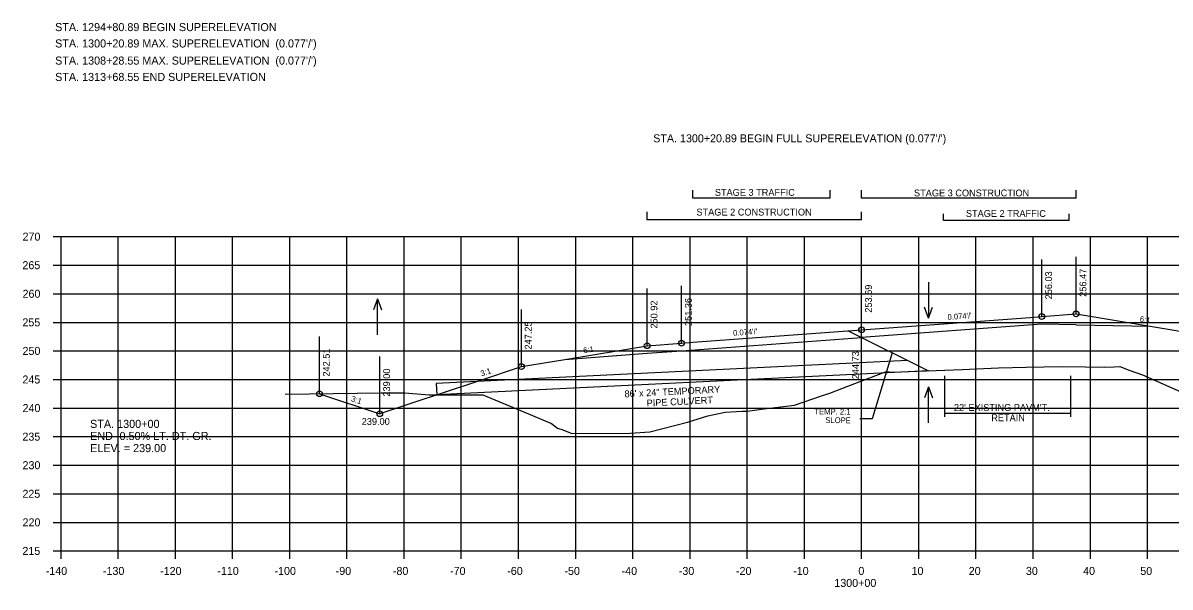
# Model space of a CAD drawing. Extents: x 1342547 to 1344156, y -1532351 to -1517216.
# Drawn here: x 1342556.2 to 1342756.8, y -1519876 to -1519777.3 of the extents above; entities that cross this region are included whole.
import ezdxf

# ---------------------------------------------------------------- set-up
doc = ezdxf.new("R2010")
doc.units = 0
for name, color, linetype in [('R_Alt Surface', 7, 'Continuous'), ('R_Axis', 7, 'Continuous'), ('R_Axis Annot', 7, 'Continuous'), ('R_Border Notes', 7, 'Continuous'), ('R_Draft', 7, 'Continuous'), ('R_Exist Surface', 7, 'Continuous'), ('R_Fin Surface', 7, 'Continuous'), ('R_Grid', 7, 'Continuous'), ('R_No Plot', 7, 'Continuous'), ('R_Water', 7, 'Continuous'), ('R_Water Annot', 7, 'Continuous'), ('R_Xsect Elev', 7, 'Continuous'), ('R_Xsect Slope', 7, 'Continuous')]:
    doc.layers.add(name, color=color, linetype=linetype)

msp = doc.modelspace()

# ---------------------------------------------------------------- linework, layer by layer
at = {"layer": 'R_Alt Surface'}
msp.add_line((1342734.37, -1519829.99), (1342702.87, -1519832.32), dxfattribs=at)
for points in [[(1342740.37, -1519830.11), (1342734.37, -1519829.99)], [(1342740.37, -1519830.11), (1342753.3, -1519830.37)], [(1342665.37, -1519835.1), (1342671.37, -1519834.66), (1342702.87, -1519832.32)], [(1342650.97, -1519836.17), (1342665.37, -1519835.1)]]:
    msp.add_lwpolyline(points, dxfattribs=at)
at = {"layer": 'R_Axis'}
for p, q in [((1342561.47, -1519814.68), (1342562.87, -1519814.68)), ((1342562.87, -1519869.68), (1342562.87, -1519814.68)), ((1342561.47, -1519819.68), (1342562.87, -1519819.68)), ((1342561.47, -1519824.68), (1342562.87, -1519824.68)), ((1342561.47, -1519829.68), (1342562.87, -1519829.68)), ((1342561.47, -1519834.68), (1342562.87, -1519834.68)), ((1342561.47, -1519839.68), (1342562.87, -1519839.68)), ((1342561.47, -1519844.68), (1342562.87, -1519844.68)), ((1342561.47, -1519849.68), (1342562.87, -1519849.68)), ((1342561.47, -1519854.68), (1342562.87, -1519854.68)), ((1342561.47, -1519859.68), (1342562.87, -1519859.68)), ((1342561.47, -1519864.68), (1342562.87, -1519864.68)), ((1342561.47, -1519869.68), (1342562.87, -1519869.68)), ((1342562.87, -1519869.68), (1342842.87, -1519869.68)), ((1342562.87, -1519871.08), (1342562.87, -1519869.68)), ((1342572.87, -1519871.08), (1342572.87, -1519869.68)), ((1342582.87, -1519871.08), (1342582.87, -1519869.68)), ((1342592.87, -1519871.08), (1342592.87, -1519869.68)), ((1342602.87, -1519871.08), (1342602.87, -1519869.68)), ((1342612.87, -1519871.08), (1342612.87, -1519869.68)), ((1342622.87, -1519871.08), (1342622.87, -1519869.68)), ((1342632.87, -1519871.08), (1342632.87, -1519869.68)), ((1342642.87, -1519871.08), (1342642.87, -1519869.68)), ((1342652.87, -1519871.08), (1342652.87, -1519869.68)), ((1342662.87, -1519871.08), (1342662.87, -1519869.68)), ((1342672.87, -1519871.08), (1342672.87, -1519869.68)), ((1342682.87, -1519871.08), (1342682.87, -1519869.68)), ((1342692.87, -1519871.08), (1342692.87, -1519869.68)), ((1342702.87, -1519871.08), (1342702.87, -1519869.68)), ((1342712.87, -1519871.08), (1342712.87, -1519869.68)), ((1342722.87, -1519871.08), (1342722.87, -1519869.68)), ((1342732.87, -1519871.08), (1342732.87, -1519869.68)), ((1342742.87, -1519871.08), (1342742.87, -1519869.68)), ((1342752.87, -1519871.08), (1342752.87, -1519869.68))]:
    msp.add_line(p, q, dxfattribs=at)
at = {"layer": 'R_Draft'}
for p, q in [((1342673.38, -1519807.96), (1342673.38, -1519806.53)), ((1342697.38, -1519807.96), (1342697.38, -1519806.53)), ((1342702.87, -1519807.96), (1342702.87, -1519806.53)), ((1342740.38, -1519807.96), (1342740.38, -1519806.53)), ((1342697.38, -1519807.96), (1342673.38, -1519807.96)), ((1342740.38, -1519807.96), (1342702.87, -1519807.96)), ((1342665.37, -1519811.76), (1342665.37, -1519810.33)), ((1342702.87, -1519811.76), (1342665.37, -1519811.76)), ((1342702.87, -1519811.76), (1342702.87, -1519810.33)), ((1342717.19, -1519811.85), (1342717.19, -1519810.71)), ((1342739.19, -1519811.85), (1342717.19, -1519811.85)), ((1342739.19, -1519811.85), (1342739.19, -1519810.71)), ((1342700.54, -1519831.16), (1342714.55, -1519838.16)), ((1342717.37, -1519839.02), (1342717.37, -1519846.22)), ((1342739.37, -1519839.02), (1342739.37, -1519846.22)), ((1342717.37, -1519845.55), (1342739.37, -1519845.55))]:
    msp.add_line(p, q, dxfattribs=at)
at = {"layer": 'R_Exist Surface'}
msp.add_lwpolyline([(1342602.05, -1519842.26), (1342618.88, -1519842.01), (1342622.99, -1519842.01), (1342627.25, -1519842.36), (1342636.61, -1519842.34), (1342644.59, -1519845.7), (1342648.66, -1519847.41), (1342649.67, -1519848.19), (1342650.65, -1519848.47), (1342652.21, -1519849.15), (1342662.4, -1519849.06), (1342665.85, -1519848.83), (1342672.45, -1519847.13), (1342675.99, -1519846.04), (1342679.02, -1519845.37), (1342681.97, -1519845.25), (1342682.93, -1519845.24), (1342685.36, -1519844.9), (1342691.11, -1519844.2), (1342695.84, -1519842.52), (1342697.3, -1519842.07), (1342700.46, -1519840.87), (1342707.06, -1519838.35), (1342707.68, -1519838.36), (1342708.32, -1519838.42), (1342712.61, -1519838.25), (1342715.89, -1519838.11), (1342720.45, -1519837.91), (1342726.8, -1519837.64), (1342731.63, -1519837.53), (1342737.84, -1519837.4), (1342741.97, -1519837.47), (1342745.42, -1519837.53), (1342747.01, -1519837.47), (1342748.01, -1519837.43), (1342749.63, -1519838.03), (1342751.98, -1519838.88), (1342761.21, -1519842.93)], dxfattribs=at)
at = {"layer": 'R_Fin Surface'}
msp.add_lwpolyline([(1342608.07, -1519842.17), (1342618.61, -1519845.68), (1342618.87, -1519845.6), (1342624.08, -1519843.85), (1342636.09, -1519839.85), (1342643.02, -1519837.55), (1342643.37, -1519837.43), (1342650.97, -1519836.17), (1342665.37, -1519833.77), (1342671.37, -1519833.32), (1342673.37, -1519833.17), (1342702.87, -1519830.99), (1342732.37, -1519828.81), (1342734.37, -1519828.66), (1342740.37, -1519828.21), (1342753.3, -1519830.37), (1342762.37, -1519831.88), (1342836.23, -1519856.5)], dxfattribs=at)
at = {"layer": 'R_Grid'}
for p, q in [((1342562.87, -1519814.68), (1342842.87, -1519814.68)), ((1342562.87, -1519869.68), (1342562.87, -1519814.68)), ((1342572.87, -1519869.68), (1342572.87, -1519814.68)), ((1342582.87, -1519869.68), (1342582.87, -1519814.68)), ((1342592.87, -1519869.68), (1342592.87, -1519814.68)), ((1342602.87, -1519869.68), (1342602.87, -1519814.68)), ((1342612.87, -1519869.68), (1342612.87, -1519814.68)), ((1342622.87, -1519869.68), (1342622.87, -1519814.68)), ((1342632.87, -1519869.68), (1342632.87, -1519814.68)), ((1342642.87, -1519869.68), (1342642.87, -1519814.68)), ((1342652.87, -1519869.68), (1342652.87, -1519814.68)), ((1342662.87, -1519869.68), (1342662.87, -1519814.68)), ((1342672.87, -1519869.68), (1342672.87, -1519814.68)), ((1342682.87, -1519869.68), (1342682.87, -1519814.68)), ((1342692.87, -1519869.68), (1342692.87, -1519814.68)), ((1342702.87, -1519869.68), (1342702.87, -1519814.68)), ((1342712.87, -1519869.68), (1342712.87, -1519814.68)), ((1342722.87, -1519869.68), (1342722.87, -1519814.68)), ((1342732.87, -1519869.68), (1342732.87, -1519814.68)), ((1342742.87, -1519869.68), (1342742.87, -1519814.68)), ((1342752.87, -1519869.68), (1342752.87, -1519814.68)), ((1342562.87, -1519819.68), (1342842.87, -1519819.68)), ((1342562.87, -1519824.68), (1342842.87, -1519824.68)), ((1342562.87, -1519829.68), (1342842.87, -1519829.68)), ((1342562.87, -1519834.68), (1342842.87, -1519834.68)), ((1342562.87, -1519839.68), (1342842.87, -1519839.68)), ((1342562.87, -1519844.68), (1342842.87, -1519844.68)), ((1342562.87, -1519849.68), (1342842.87, -1519849.68)), ((1342562.87, -1519854.68), (1342842.87, -1519854.68)), ((1342562.87, -1519859.68), (1342842.87, -1519859.68)), ((1342562.87, -1519864.68), (1342842.87, -1519864.68)), ((1342562.87, -1519869.68), (1342842.87, -1519869.68))]:
    msp.add_line(p, q, dxfattribs=at)
at = {"layer": 'R_No Plot'}
for centre in [(1342740.37, -1519828.21), (1342734.37, -1519828.66), (1342702.87, -1519830.99), (1342665.37, -1519833.77), (1342671.37, -1519833.32), (1342643.37, -1519837.43), (1342608.07, -1519842.17), (1342618.61, -1519845.68)]:
    msp.add_circle(centre, 0.5, dxfattribs=at)
at = {"layer": 'R_Water'}
for p, q in [((1342714.56, -1519822.67), (1342714.56, -1519828.95)), ((1342618.24, -1519825.57), (1342617.54, -1519827.49)), ((1342618.24, -1519831.85), (1342618.24, -1519825.57)), ((1342618.24, -1519825.57), (1342618.94, -1519827.49)), ((1342714.56, -1519828.95), (1342713.86, -1519827.03)), ((1342714.56, -1519828.95), (1342715.26, -1519827.03)), ((1342714.56, -1519840.98), (1342713.86, -1519842.91)), ((1342714.56, -1519847.27), (1342714.56, -1519840.98)), ((1342714.56, -1519840.98), (1342715.26, -1519842.91))]:
    msp.add_line(p, q, dxfattribs=at)
for points in [[(1342710.9, -1519836.34), (1342628.48, -1519840.36)], [(1342714.55, -1519838.16), (1342628.58, -1519842.36)], [(1342628.48, -1519840.36), (1342628.58, -1519842.36)]]:
    msp.add_lwpolyline(points, dxfattribs=at)
at = {"layer": 'R_Xsect Elev'}
for p, q in [((1342734.37, -1519828.66), (1342734.37, -1519818.66)), ((1342740.37, -1519828.21), (1342740.37, -1519818.21)), ((1342702.87, -1519830.99), (1342702.87, -1519820.99)), ((1342665.37, -1519833.77), (1342665.37, -1519823.77)), ((1342671.37, -1519833.32), (1342671.37, -1519823.32)), ((1342643.37, -1519837.43), (1342643.37, -1519827.43)), ((1342702.87, -1519839.95), (1342702.87, -1519829.95)), ((1342608.07, -1519842.17), (1342608.07, -1519832.17)), ((1342618.61, -1519845.68), (1342618.61, -1519835.68)), ((1342708.24, -1519835.01), (1342704.72, -1519846.59)), ((1342704.72, -1519846.59), (1342702.58, -1519846.59))]:
    msp.add_line(p, q, dxfattribs=at)

# ---------------------------------------------------------------- texts
at = {"layer": 'R_Axis Annot'}
for s, p in [("STA. 1300+20.89 BEGIN FULL SUPERELEVATION (0.077'/')", (1342666.43, -1519798.18)), ('270', (1342556.14, -1519815.38)), ('265', (1342556.12, -1519820.38)), ('260', (1342556.14, -1519825.38)), ('255', (1342556.12, -1519830.38)), ('250', (1342556.14, -1519835.38)), ('245', (1342556.12, -1519840.38)), ('240', (1342556.14, -1519845.38)), ('235', (1342556.12, -1519850.38)), ('230', (1342556.14, -1519855.38)), ('225', (1342556.12, -1519860.38)), ('220', (1342556.14, -1519865.38)), ('215', (1342556.12, -1519870.38)), ('-140', (1342560.2, -1519873.88)), ('-130', (1342570.2, -1519873.88)), ('-120', (1342580.2, -1519873.88)), ('-110', (1342590.2, -1519873.88)), ('-100', (1342600.2, -1519873.88)), ('-90', (1342610.9, -1519873.88)), ('-80', (1342620.9, -1519873.88)), ('-70', (1342630.9, -1519873.88)), ('-60', (1342640.9, -1519873.88)), ('-50', (1342650.9, -1519873.88)), ('-40', (1342660.9, -1519873.88)), ('-30', (1342670.9, -1519873.88)), ('-20', (1342680.9, -1519873.88)), ('-10', (1342690.9, -1519873.88)), ('0', (1342702.3, -1519873.88)), ('10', (1342711.6, -1519873.88)), ('20', (1342721.6, -1519873.88)), ('30', (1342731.6, -1519873.88)), ('40', (1342741.6, -1519873.88)), ('50', (1342751.6, -1519873.88)), ('1300+00', (1342698.1, -1519875.98))]:
    msp.add_text(s, height=1.4, dxfattribs=at).set_placement(p)
at = {"layer": 'R_Border Notes'}
for s, p in [('STA. 1294+80.89 BEGIN SUPERELEVATION', (1342561.84, -1519778.72)), ("STA. 1300+20.89 MAX. SUPERELEVATION  (0.077'/')", (1342561.84, -1519781.58)), ("STA. 1308+28.55 MAX. SUPERELEVATION  (0.077'/')", (1342561.84, -1519784.58)), ('STA. 1313+68.55 END SUPERELEVATION', (1342561.84, -1519787.44))]:
    msp.add_text(s, height=1.41, dxfattribs=at).set_placement(p)
at = {"layer": 'R_Draft'}
for s, p in [('STAGE 3 TRAFFIC', (1342677.2, -1519807.54)), ('STAGE 3 CONSTRUCTION', (1342712.03, -1519807.64)), ('STAGE 2 CONSTRUCTION', (1342673.99, -1519810.99)), ('STAGE 2 TRAFFIC', (1342721.1, -1519811.23)), ("22' EXISTING PAVM'T.", (1342719.01, -1519845.18)), ('RETAIN', (1342725.54, -1519846.98))]:
    msp.add_text(s, height=1.2, dxfattribs=at).set_placement(p)
at = {"layer": 'R_Water'}
for s, p in [('86\' x 24" TEMPORARY', (1342661.44, -1519842.81)), ('PIPE CULVERT', (1342665.31, -1519844.42))]:
    msp.add_text(s, height=1.2, rotation=2.8734, dxfattribs=at).set_placement(p)
at = {"layer": 'R_Water Annot'}
for s, height, p in [('STA. 1300+00', 1.4147, (1342567.95, -1519848.15)), ('STA. 1300+00', 1.4147, (1342567.95, -1519848.15)), ('239.00', 1.2, (1342615.45, -1519847.63)), ('239.00', 1.2, (1342615.45, -1519847.63)), ('END -0.50% LT. DT. GR.', 1.4147, (1342567.95, -1519850.27)), ('END -0.50% LT. DT. GR.', 1.4147, (1342567.95, -1519850.27)), ('ELEV. = 239.00', 1.4147, (1342567.95, -1519852.39)), ('ELEV. = 239.00', 1.4147, (1342567.95, -1519852.39))]:
    msp.add_text(s, height=height, dxfattribs=at).set_placement(p)
at = {"layer": 'R_Xsect Elev'}
for s, p in [('256.03', (1342736.17, -1519825.66)), ('256.47', (1342742.17, -1519825.21)), ('253.69', (1342704.67, -1519827.99)), ('251.36', (1342673.17, -1519830.32)), ('250.92', (1342667.17, -1519830.77)), ('247.25', (1342645.17, -1519834.43)), ('242.51', (1342609.87, -1519839.17)), ('244.73', (1342702.4, -1519839.64)), ('239.00', (1342620.41, -1519842.68))]:
    msp.add_text(s, height=1.2, rotation=90, dxfattribs=at).set_placement(p)
at = {"layer": 'R_Xsect Slope'}
for s, rotation, p in [("0.074'/'", 4.2334, (1342717.93, -1519829.27)), ('6:1', 350.5377, (1342751.45, -1519829.56)), ("0.074'/'", 4.2334, (1342680.43, -1519832.05)), ('6:1', 9.4623, (1342654.28, -1519835.11)), ('3:1', 18.4349, (1342636.42, -1519839.16)), ('3:1', 341.5651, (1342613.5, -1519843.45)), ('TEMP. 2:1', 359.6242, (1342694.61, -1519845.79)), ('SLOPE', 359.6242, (1342696.52, -1519847.3))]:
    msp.add_text(s, height=1, rotation=rotation, dxfattribs=at).set_placement(p)

doc.saveas('drawing.dxf')
